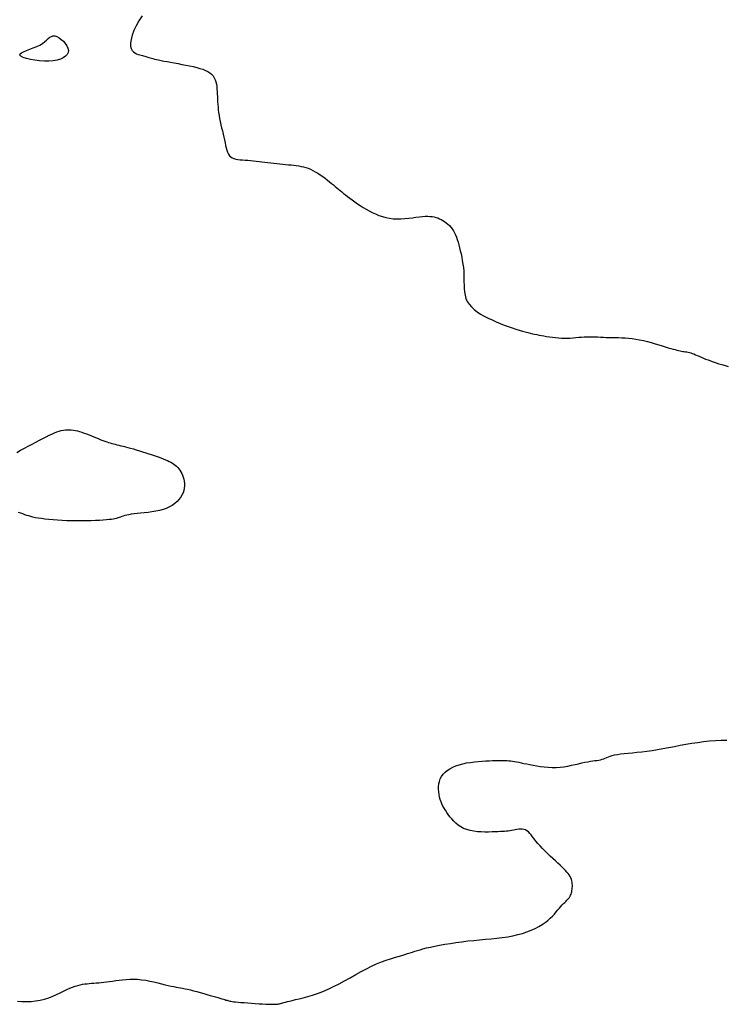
# Model space of a CAD drawing. Header units: millimetres. Extents: x 32690613 to 32693367, y 5343692 to 5344708.
# Tile 610 of 656: x 32692675 to 32692690, y 5344526 to 5344547. Entities that reach past the tile are written whole.
import ezdxf

# ---------------------------------------------------------------- set-up
doc = ezdxf.new("R2010")
doc.units = ezdxf.units.MM
doc.header["$LTSCALE"] = 20
doc.layers.add('02-DGM_HL_491.00', color=62, linetype='Continuous')
doc.layers.add('02-DGM_HL_491.50', color=72, linetype='Continuous')

msp = doc.modelspace()

# ---------------------------------------------------------------- linework, layer by layer
at = {"layer": '02-DGM_HL_491.00', "elevation": 491, "flags": 128}
msp.add_lwpolyline([(32692677.828, 5344546.939), (32692677.76, 5344546.834), (32692677.702, 5344546.73), (32692677.655, 5344546.627), (32692677.619, 5344546.53), (32692677.595, 5344546.442), (32692677.584, 5344546.365), (32692677.585, 5344546.301), (32692677.597, 5344546.25), (32692677.618, 5344546.21), (32692677.646, 5344546.179), (32692677.678, 5344546.155), (32692677.713, 5344546.138), (32692677.748, 5344546.125), (32692677.781, 5344546.115), (32692677.811, 5344546.107), (32692677.837, 5344546.099), (32692677.861, 5344546.092), (32692677.884, 5344546.086), (32692677.905, 5344546.079), (32692677.926, 5344546.073), (32692677.948, 5344546.067), (32692677.971, 5344546.06), (32692677.996, 5344546.053), (32692678.023, 5344546.045), (32692678.054, 5344546.037), (32692678.089, 5344546.028), (32692678.129, 5344546.018), (32692678.175, 5344546.008), (32692678.227, 5344545.997), (32692678.286, 5344545.985), (32692678.353, 5344545.973), (32692678.426, 5344545.959), (32692678.504, 5344545.945), (32692678.584, 5344545.931), (32692678.666, 5344545.916), (32692678.748, 5344545.9), (32692678.828, 5344545.884), (32692678.905, 5344545.867), (32692678.977, 5344545.849), (32692679.043, 5344545.831), (32692679.104, 5344545.811), (32692679.16, 5344545.789), (32692679.21, 5344545.764), (32692679.254, 5344545.737), (32692679.292, 5344545.706), (32692679.323, 5344545.672), (32692679.348, 5344545.634), (32692679.368, 5344545.591), (32692679.382, 5344545.546), (32692679.393, 5344545.498), (32692679.4, 5344545.448), (32692679.404, 5344545.396), (32692679.408, 5344545.343), (32692679.41, 5344545.289), (32692679.412, 5344545.236), (32692679.414, 5344545.182), (32692679.417, 5344545.128), (32692679.421, 5344545.072), (32692679.426, 5344545.016), (32692679.432, 5344544.959), (32692679.439, 5344544.899), (32692679.449, 5344544.838), (32692679.46, 5344544.775), (32692679.473, 5344544.71), (32692679.487, 5344544.645), (32692679.502, 5344544.579), (32692679.517, 5344544.513), (32692679.532, 5344544.448), (32692679.547, 5344544.385), (32692679.561, 5344544.323), (32692679.573, 5344544.264), (32692679.585, 5344544.209), (32692679.598, 5344544.156), (32692679.611, 5344544.108), (32692679.626, 5344544.065), (32692679.644, 5344544.026), (32692679.666, 5344543.993), (32692679.692, 5344543.966), (32692679.724, 5344543.945), (32692679.76, 5344543.93), (32692679.8, 5344543.919), (32692679.845, 5344543.912), (32692679.893, 5344543.907), (32692679.944, 5344543.903), (32692679.997, 5344543.9), (32692680.053, 5344543.897), (32692680.11, 5344543.892), (32692680.169, 5344543.886), (32692680.228, 5344543.879), (32692680.289, 5344543.872), (32692680.351, 5344543.864), (32692680.413, 5344543.855), (32692680.476, 5344543.847), (32692680.539, 5344543.84), (32692680.601, 5344543.833), (32692680.664, 5344543.826), (32692680.726, 5344543.82), (32692680.787, 5344543.815), (32692680.847, 5344543.809), (32692680.906, 5344543.803), (32692680.963, 5344543.798), (32692681.018, 5344543.791), (32692681.071, 5344543.785), (32692681.123, 5344543.777), (32692681.173, 5344543.768), (32692681.223, 5344543.757), (32692681.272, 5344543.743), (32692681.321, 5344543.727), (32692681.371, 5344543.707), (32692681.421, 5344543.683), (32692681.473, 5344543.655), (32692681.525, 5344543.624), (32692681.577, 5344543.59), (32692681.629, 5344543.554), (32692681.679, 5344543.517), (32692681.728, 5344543.48), (32692681.774, 5344543.444), (32692681.817, 5344543.409), (32692681.856, 5344543.377), (32692681.893, 5344543.346), (32692681.928, 5344543.317), (32692681.961, 5344543.288), (32692681.995, 5344543.259), (32692682.03, 5344543.23), (32692682.067, 5344543.199), (32692682.107, 5344543.167), (32692682.15, 5344543.133), (32692682.197, 5344543.097), (32692682.248, 5344543.06), (32692682.302, 5344543.021), (32692682.358, 5344542.982), (32692682.417, 5344542.943), (32692682.478, 5344542.905), (32692682.541, 5344542.867), (32692682.606, 5344542.831), (32692682.673, 5344542.796), (32692682.741, 5344542.765), (32692682.811, 5344542.736), (32692682.884, 5344542.711), (32692682.958, 5344542.69), (32692683.034, 5344542.675), (32692683.113, 5344542.665), (32692683.194, 5344542.661), (32692683.275, 5344542.662), (32692683.357, 5344542.667), (32692683.438, 5344542.675), (32692683.516, 5344542.685), (32692683.592, 5344542.695), (32692683.663, 5344542.704), (32692683.728, 5344542.711), (32692683.787, 5344542.716), (32692683.841, 5344542.717), (32692683.889, 5344542.715), (32692683.933, 5344542.711), (32692683.975, 5344542.704), (32692684.013, 5344542.694), (32692684.051, 5344542.681), (32692684.087, 5344542.666), (32692684.124, 5344542.648), (32692684.16, 5344542.628), (32692684.195, 5344542.605), (32692684.23, 5344542.58), (32692684.263, 5344542.552), (32692684.295, 5344542.521), (32692684.325, 5344542.487), (32692684.353, 5344542.451), (32692684.378, 5344542.411), (32692684.401, 5344542.369), (32692684.422, 5344542.324), (32692684.442, 5344542.276), (32692684.46, 5344542.225), (32692684.477, 5344542.17), (32692684.493, 5344542.113), (32692684.509, 5344542.053), (32692684.525, 5344541.989), (32692684.54, 5344541.923), (32692684.554, 5344541.855), (32692684.567, 5344541.784), (32692684.579, 5344541.712), (32692684.589, 5344541.638), (32692684.596, 5344541.564), (32692684.6, 5344541.489), (32692684.602, 5344541.414), (32692684.602, 5344541.34), (32692684.603, 5344541.266), (32692684.605, 5344541.193), (32692684.612, 5344541.123), (32692684.624, 5344541.054), (32692684.644, 5344540.988), (32692684.672, 5344540.925), (32692684.711, 5344540.865), (32692684.76, 5344540.809), (32692684.817, 5344540.756), (32692684.882, 5344540.706), (32692684.952, 5344540.659), (32692685.029, 5344540.615), (32692685.109, 5344540.573), (32692685.192, 5344540.533), (32692685.278, 5344540.495), (32692685.364, 5344540.46), (32692685.45, 5344540.426), (32692685.534, 5344540.396), (32692685.615, 5344540.367), (32692685.693, 5344540.342), (32692685.766, 5344540.319), (32692685.832, 5344540.299), (32692685.892, 5344540.282), (32692685.946, 5344540.268), (32692685.996, 5344540.255), (32692686.043, 5344540.245), (32692686.088, 5344540.235), (32692686.134, 5344540.226), (32692686.181, 5344540.217), (32692686.23, 5344540.208), (32692686.284, 5344540.199), (32692686.341, 5344540.189), (32692686.401, 5344540.179), (32692686.463, 5344540.17), (32692686.526, 5344540.162), (32692686.591, 5344540.155), (32692686.655, 5344540.15), (32692686.718, 5344540.148), (32692686.78, 5344540.149), (32692686.84, 5344540.152), (32692686.899, 5344540.156), (32692686.958, 5344540.162), (32692687.016, 5344540.168), (32692687.073, 5344540.173), (32692687.13, 5344540.178), (32692687.187, 5344540.181), (32692687.243, 5344540.182), (32692687.3, 5344540.182), (32692687.358, 5344540.18), (32692687.416, 5344540.177), (32692687.475, 5344540.174), (32692687.535, 5344540.17), (32692687.595, 5344540.167), (32692687.657, 5344540.165), (32692687.721, 5344540.163), (32692687.785, 5344540.162), (32692687.852, 5344540.161), (32692687.921, 5344540.159), (32692687.991, 5344540.156), (32692688.064, 5344540.151), (32692688.139, 5344540.143), (32692688.217, 5344540.132), (32692688.298, 5344540.117), (32692688.38, 5344540.098), (32692688.462, 5344540.078), (32692688.544, 5344540.056), (32692688.624, 5344540.033), (32692688.7, 5344540.01), (32692688.772, 5344539.988), (32692688.839, 5344539.968), (32692688.899, 5344539.95), (32692688.953, 5344539.935), (32692689.001, 5344539.921), (32692689.045, 5344539.909), (32692689.084, 5344539.899), (32692689.119, 5344539.891), (32692689.152, 5344539.884), (32692689.183, 5344539.878), (32692689.211, 5344539.873), (32692689.239, 5344539.869), (32692689.266, 5344539.865), (32692689.292, 5344539.86), (32692689.319, 5344539.855), (32692689.347, 5344539.848), (32692689.376, 5344539.84), (32692689.406, 5344539.83), (32692689.439, 5344539.818), (32692689.474, 5344539.803), (32692689.512, 5344539.787), (32692689.552, 5344539.769), (32692689.594, 5344539.75), (32692689.64, 5344539.731), (32692689.687, 5344539.711), (32692689.738, 5344539.691), (32692689.791, 5344539.671), (32692689.847, 5344539.652), (32692689.906, 5344539.633), (32692689.967, 5344539.613), (32692690.031, 5344539.594), (32692690.097, 5344539.574), (32692690.165, 5344539.554)], dxfattribs=at)
msp.add_lwpolyline([(32692675.676, 5344546.323), (32692675.732, 5344546.358), (32692675.779, 5344546.394), (32692675.819, 5344546.428), (32692675.854, 5344546.46), (32692675.886, 5344546.486), (32692675.919, 5344546.505), (32692675.952, 5344546.515), (32692675.99, 5344546.514), (32692676.033, 5344546.5), (32692676.08, 5344546.476), (32692676.127, 5344546.442), (32692676.172, 5344546.401), (32692676.212, 5344546.356), (32692676.245, 5344546.307), (32692676.267, 5344546.258), (32692676.276, 5344546.209), (32692676.27, 5344546.164), (32692676.25, 5344546.123), (32692676.215, 5344546.086), (32692676.168, 5344546.054), (32692676.108, 5344546.027), (32692676.038, 5344546.007), (32692675.957, 5344545.992), (32692675.868, 5344545.985), (32692675.771, 5344545.985), (32692675.671, 5344545.991), (32692675.571, 5344546.003), (32692675.478, 5344546.02), (32692675.395, 5344546.04), (32692675.327, 5344546.062), (32692675.279, 5344546.086), (32692675.255, 5344546.11), (32692675.259, 5344546.134), (32692675.287, 5344546.158), (32692675.334, 5344546.182), (32692675.395, 5344546.207), (32692675.464, 5344546.233), (32692675.538, 5344546.261), (32692675.61, 5344546.291)], close=True, dxfattribs=at)
at = {"layer": '02-DGM_HL_491.50', "elevation": 491.5, "flags": 128}
for points in [[(32692675.189, 5344537.744), (32692675.271, 5344537.789), (32692675.352, 5344537.834), (32692675.433, 5344537.878), (32692675.513, 5344537.921), (32692675.591, 5344537.963), (32692675.666, 5344538.003), (32692675.738, 5344538.04), (32692675.806, 5344538.075), (32692675.87, 5344538.105), (32692675.929, 5344538.132), (32692675.984, 5344538.155), (32692676.034, 5344538.175), (32692676.082, 5344538.191), (32692676.127, 5344538.203), (32692676.171, 5344538.212), (32692676.213, 5344538.218), (32692676.255, 5344538.221), (32692676.296, 5344538.222), (32692676.338, 5344538.219), (32692676.381, 5344538.214), (32692676.424, 5344538.206), (32692676.469, 5344538.196), (32692676.514, 5344538.184), (32692676.561, 5344538.169), (32692676.61, 5344538.153), (32692676.66, 5344538.134), (32692676.711, 5344538.114), (32692676.763, 5344538.093), (32692676.814, 5344538.072), (32692676.865, 5344538.051), (32692676.914, 5344538.031), (32692676.961, 5344538.012), (32692677.005, 5344537.994), (32692677.046, 5344537.979), (32692677.083, 5344537.966), (32692677.119, 5344537.954), (32692677.154, 5344537.944), (32692677.189, 5344537.935), (32692677.223, 5344537.925), (32692677.259, 5344537.916), (32692677.297, 5344537.907), (32692677.338, 5344537.897), (32692677.382, 5344537.886), (32692677.428, 5344537.875), (32692677.478, 5344537.862), (32692677.53, 5344537.848), (32692677.585, 5344537.833), (32692677.644, 5344537.817), (32692677.706, 5344537.799), (32692677.77, 5344537.779), (32692677.837, 5344537.759), (32692677.905, 5344537.737), (32692677.973, 5344537.715), (32692678.039, 5344537.693), (32692678.104, 5344537.671), (32692678.164, 5344537.649), (32692678.221, 5344537.629), (32692678.272, 5344537.61), (32692678.319, 5344537.591), (32692678.36, 5344537.574), (32692678.399, 5344537.556), (32692678.433, 5344537.538), (32692678.465, 5344537.519), (32692678.495, 5344537.5), (32692678.524, 5344537.478), (32692678.551, 5344537.455), (32692678.577, 5344537.429), (32692678.601, 5344537.401), (32692678.624, 5344537.371), (32692678.645, 5344537.339), (32692678.664, 5344537.304), (32692678.68, 5344537.266), (32692678.694, 5344537.226), (32692678.706, 5344537.182), (32692678.714, 5344537.137), (32692678.718, 5344537.089), (32692678.719, 5344537.04), (32692678.714, 5344536.991), (32692678.705, 5344536.941), (32692678.689, 5344536.892), (32692678.667, 5344536.843), (32692678.639, 5344536.796), (32692678.604, 5344536.751), (32692678.563, 5344536.708), (32692678.516, 5344536.668), (32692678.462, 5344536.63), (32692678.403, 5344536.597), (32692678.338, 5344536.567), (32692678.268, 5344536.542), (32692678.193, 5344536.521), (32692678.114, 5344536.505), (32692678.034, 5344536.491), (32692677.953, 5344536.481), (32692677.873, 5344536.472), (32692677.796, 5344536.465), (32692677.724, 5344536.458), (32692677.658, 5344536.45), (32692677.6, 5344536.442), (32692677.548, 5344536.433), (32692677.504, 5344536.424), (32692677.464, 5344536.414), (32692677.43, 5344536.404), (32692677.4, 5344536.394), (32692677.373, 5344536.385), (32692677.348, 5344536.376), (32692677.326, 5344536.367), (32692677.304, 5344536.36), (32692677.28, 5344536.353), (32692677.253, 5344536.346), (32692677.221, 5344536.34), (32692677.183, 5344536.334), (32692677.136, 5344536.329), (32692677.079, 5344536.324), (32692677.011, 5344536.319), (32692676.933, 5344536.314), (32692676.847, 5344536.31), (32692676.754, 5344536.307), (32692676.655, 5344536.304), (32692676.553, 5344536.303), (32692676.45, 5344536.303), (32692676.346, 5344536.304), (32692676.243, 5344536.307), (32692676.143, 5344536.311), (32692676.046, 5344536.317), (32692675.953, 5344536.324), (32692675.866, 5344536.331), (32692675.784, 5344536.34), (32692675.709, 5344536.35), (32692675.642, 5344536.36), (32692675.583, 5344536.371), (32692675.531, 5344536.382), (32692675.485, 5344536.394), (32692675.442, 5344536.407), (32692675.401, 5344536.42), (32692675.361, 5344536.434), (32692675.32, 5344536.449), (32692675.276, 5344536.464), (32692675.228, 5344536.48)], [(32692675.205, 5344526.188), (32692675.297, 5344526.184), (32692675.393, 5344526.184), (32692675.49, 5344526.187), (32692675.588, 5344526.196), (32692675.683, 5344526.211), (32692675.775, 5344526.233), (32692675.863, 5344526.261), (32692675.947, 5344526.293), (32692676.026, 5344526.328), (32692676.102, 5344526.364), (32692676.174, 5344526.4), (32692676.241, 5344526.433), (32692676.305, 5344526.463), (32692676.364, 5344526.488), (32692676.42, 5344526.508), (32692676.474, 5344526.524), (32692676.524, 5344526.537), (32692676.573, 5344526.546), (32692676.621, 5344526.554), (32692676.669, 5344526.559), (32692676.716, 5344526.564), (32692676.764, 5344526.568), (32692676.813, 5344526.571), (32692676.863, 5344526.575), (32692676.915, 5344526.579), (32692676.968, 5344526.584), (32692677.024, 5344526.589), (32692677.082, 5344526.595), (32692677.142, 5344526.603), (32692677.206, 5344526.613), (32692677.273, 5344526.623), (32692677.342, 5344526.633), (32692677.415, 5344526.642), (32692677.49, 5344526.649), (32692677.568, 5344526.654), (32692677.649, 5344526.655), (32692677.733, 5344526.651), (32692677.818, 5344526.643), (32692677.905, 5344526.63), (32692677.992, 5344526.614), (32692678.078, 5344526.596), (32692678.161, 5344526.576), (32692678.239, 5344526.557), (32692678.313, 5344526.538), (32692678.38, 5344526.522), (32692678.439, 5344526.509), (32692678.493, 5344526.497), (32692678.542, 5344526.488), (32692678.588, 5344526.48), (32692678.634, 5344526.471), (32692678.681, 5344526.463), (32692678.731, 5344526.453), (32692678.786, 5344526.441), (32692678.847, 5344526.426), (32692678.913, 5344526.409), (32692678.982, 5344526.391), (32692679.053, 5344526.371), (32692679.124, 5344526.351), (32692679.193, 5344526.331), (32692679.259, 5344526.312), (32692679.32, 5344526.295), (32692679.375, 5344526.279), (32692679.423, 5344526.265), (32692679.466, 5344526.252), (32692679.504, 5344526.241), (32692679.538, 5344526.231), (32692679.567, 5344526.223), (32692679.593, 5344526.215), (32692679.615, 5344526.209), (32692679.635, 5344526.203), (32692679.654, 5344526.198), (32692679.674, 5344526.193), (32692679.697, 5344526.189), (32692679.724, 5344526.184), (32692679.757, 5344526.18), (32692679.797, 5344526.176), (32692679.847, 5344526.171), (32692679.908, 5344526.165), (32692679.977, 5344526.16), (32692680.053, 5344526.154), (32692680.131, 5344526.148), (32692680.211, 5344526.143), (32692680.289, 5344526.137), (32692680.363, 5344526.133), (32692680.43, 5344526.129), (32692680.488, 5344526.127), (32692680.538, 5344526.125), (32692680.58, 5344526.125), (32692680.617, 5344526.125), (32692680.648, 5344526.126), (32692680.675, 5344526.128), (32692680.699, 5344526.132), (32692680.72, 5344526.136), (32692680.742, 5344526.14), (32692680.763, 5344526.146), (32692680.787, 5344526.153), (32692680.814, 5344526.161), (32692680.847, 5344526.171), (32692680.886, 5344526.182), (32692680.933, 5344526.194), (32692680.989, 5344526.208), (32692681.057, 5344526.224), (32692681.134, 5344526.242), (32692681.22, 5344526.264), (32692681.314, 5344526.289), (32692681.414, 5344526.319), (32692681.52, 5344526.354), (32692681.63, 5344526.395), (32692681.743, 5344526.442), (32692681.858, 5344526.497), (32692681.974, 5344526.556), (32692682.091, 5344526.62), (32692682.207, 5344526.685), (32692682.323, 5344526.75), (32692682.438, 5344526.813), (32692682.55, 5344526.873), (32692682.659, 5344526.927), (32692682.764, 5344526.975), (32692682.866, 5344527.016), (32692682.963, 5344527.052), (32692683.054, 5344527.083), (32692683.14, 5344527.109), (32692683.22, 5344527.133), (32692683.293, 5344527.154), (32692683.358, 5344527.173), (32692683.416, 5344527.191), (32692683.469, 5344527.208), (32692683.52, 5344527.225), (32692683.569, 5344527.241), (32692683.621, 5344527.258), (32692683.677, 5344527.275), (32692683.739, 5344527.292), (32692683.811, 5344527.311), (32692683.894, 5344527.33), (32692683.988, 5344527.349), (32692684.09, 5344527.369), (32692684.199, 5344527.389), (32692684.315, 5344527.408), (32692684.434, 5344527.426), (32692684.557, 5344527.443), (32692684.681, 5344527.458), (32692684.806, 5344527.471), (32692684.93, 5344527.482), (32692685.053, 5344527.493), (32692685.174, 5344527.504), (32692685.293, 5344527.516), (32692685.409, 5344527.53), (32692685.522, 5344527.546), (32692685.63, 5344527.566), (32692685.734, 5344527.591), (32692685.833, 5344527.619), (32692685.927, 5344527.65), (32692686.016, 5344527.685), (32692686.099, 5344527.722), (32692686.175, 5344527.762), (32692686.246, 5344527.804), (32692686.31, 5344527.847), (32692686.368, 5344527.892), (32692686.419, 5344527.937), (32692686.465, 5344527.982), (32692686.507, 5344528.026), (32692686.545, 5344528.069), (32692686.579, 5344528.111), (32692686.61, 5344528.149), (32692686.64, 5344528.184), (32692686.669, 5344528.216), (32692686.696, 5344528.244), (32692686.721, 5344528.269), (32692686.745, 5344528.292), (32692686.768, 5344528.314), (32692686.788, 5344528.335), (32692686.806, 5344528.356), (32692686.822, 5344528.377), (32692686.836, 5344528.399), (32692686.847, 5344528.422), (32692686.857, 5344528.445), (32692686.864, 5344528.47), (32692686.87, 5344528.496), (32692686.875, 5344528.522), (32692686.879, 5344528.549), (32692686.881, 5344528.577), (32692686.883, 5344528.605), (32692686.883, 5344528.635), (32692686.882, 5344528.664), (32692686.879, 5344528.694), (32692686.873, 5344528.725), (32692686.865, 5344528.756), (32692686.853, 5344528.786), (32692686.838, 5344528.817), (32692686.819, 5344528.848), (32692686.797, 5344528.878), (32692686.77, 5344528.91), (32692686.74, 5344528.943), (32692686.705, 5344528.978), (32692686.666, 5344529.015), (32692686.624, 5344529.055), (32692686.577, 5344529.099), (32692686.527, 5344529.145), (32692686.473, 5344529.195), (32692686.418, 5344529.247), (32692686.362, 5344529.3), (32692686.307, 5344529.355), (32692686.254, 5344529.408), (32692686.204, 5344529.462), (32692686.158, 5344529.513), (32692686.117, 5344529.562), (32692686.08, 5344529.608), (32692686.046, 5344529.651), (32692686.015, 5344529.69), (32692685.986, 5344529.724), (32692685.957, 5344529.753), (32692685.927, 5344529.777), (32692685.897, 5344529.795), (32692685.864, 5344529.806), (32692685.829, 5344529.812), (32692685.793, 5344529.813), (32692685.755, 5344529.81), (32692685.717, 5344529.805), (32692685.68, 5344529.798), (32692685.642, 5344529.791), (32692685.605, 5344529.783), (32692685.569, 5344529.777), (32692685.534, 5344529.773), (32692685.497, 5344529.769), (32692685.458, 5344529.765), (32692685.416, 5344529.763), (32692685.37, 5344529.761), (32692685.317, 5344529.758), (32692685.259, 5344529.756), (32692685.193, 5344529.754), (32692685.121, 5344529.752), (32692685.044, 5344529.751), (32692684.965, 5344529.753), (32692684.886, 5344529.758), (32692684.807, 5344529.768), (32692684.731, 5344529.782), (32692684.659, 5344529.802), (32692684.594, 5344529.829), (32692684.534, 5344529.861), (32692684.479, 5344529.898), (32692684.43, 5344529.939), (32692684.385, 5344529.983), (32692684.344, 5344530.028), (32692684.306, 5344530.074), (32692684.272, 5344530.12), (32692684.24, 5344530.166), (32692684.211, 5344530.21), (32692684.184, 5344530.254), (32692684.16, 5344530.299), (32692684.139, 5344530.344), (32692684.12, 5344530.39), (32692684.104, 5344530.438), (32692684.09, 5344530.489), (32692684.079, 5344530.542), (32692684.071, 5344530.596), (32692684.067, 5344530.652), (32692684.068, 5344530.708), (32692684.074, 5344530.764), (32692684.085, 5344530.819), (32692684.104, 5344530.871), (32692684.129, 5344530.921), (32692684.162, 5344530.967), (32692684.203, 5344531.01), (32692684.251, 5344531.049), (32692684.305, 5344531.084), (32692684.365, 5344531.116), (32692684.431, 5344531.144), (32692684.502, 5344531.168), (32692684.577, 5344531.189), (32692684.657, 5344531.206), (32692684.738, 5344531.219), (32692684.821, 5344531.23), (32692684.904, 5344531.238), (32692684.984, 5344531.244), (32692685.062, 5344531.249), (32692685.134, 5344531.252), (32692685.2, 5344531.255), (32692685.259, 5344531.257), (32692685.311, 5344531.259), (32692685.358, 5344531.26), (32692685.4, 5344531.261), (32692685.439, 5344531.261), (32692685.476, 5344531.26), (32692685.512, 5344531.258), (32692685.548, 5344531.254), (32692685.585, 5344531.25), (32692685.624, 5344531.244), (32692685.666, 5344531.238), (32692685.71, 5344531.23), (32692685.758, 5344531.22), (32692685.809, 5344531.21), (32692685.865, 5344531.198), (32692685.926, 5344531.186), (32692685.991, 5344531.172), (32692686.061, 5344531.158), (32692686.135, 5344531.145), (32692686.213, 5344531.133), (32692686.292, 5344531.123), (32692686.374, 5344531.115), (32692686.457, 5344531.112), (32692686.54, 5344531.113), (32692686.623, 5344531.118), (32692686.705, 5344531.128), (32692686.786, 5344531.141), (32692686.865, 5344531.157), (32692686.941, 5344531.173), (32692687.014, 5344531.19), (32692687.083, 5344531.206), (32692687.147, 5344531.22), (32692687.207, 5344531.231), (32692687.262, 5344531.241), (32692687.312, 5344531.248), (32692687.359, 5344531.255), (32692687.402, 5344531.261), (32692687.441, 5344531.268), (32692687.478, 5344531.275), (32692687.512, 5344531.284), (32692687.544, 5344531.295), (32692687.575, 5344531.307), (32692687.608, 5344531.32), (32692687.642, 5344531.334), (32692687.68, 5344531.347), (32692687.723, 5344531.361), (32692687.773, 5344531.374), (32692687.83, 5344531.385), (32692687.897, 5344531.395), (32692687.973, 5344531.404), (32692688.056, 5344531.413), (32692688.146, 5344531.421), (32692688.242, 5344531.431), (32692688.344, 5344531.441), (32692688.451, 5344531.454), (32692688.561, 5344531.47), (32692688.674, 5344531.488), (32692688.79, 5344531.509), (32692688.909, 5344531.531), (32692689.029, 5344531.555), (32692689.151, 5344531.578), (32692689.274, 5344531.601), (32692689.397, 5344531.622), (32692689.522, 5344531.64), (32692689.646, 5344531.656), (32692689.77, 5344531.669), (32692689.894, 5344531.678), (32692690.016, 5344531.684), (32692690.136, 5344531.687)]]:
    msp.add_lwpolyline(points, dxfattribs=at)

doc.saveas('drawing.dxf')
